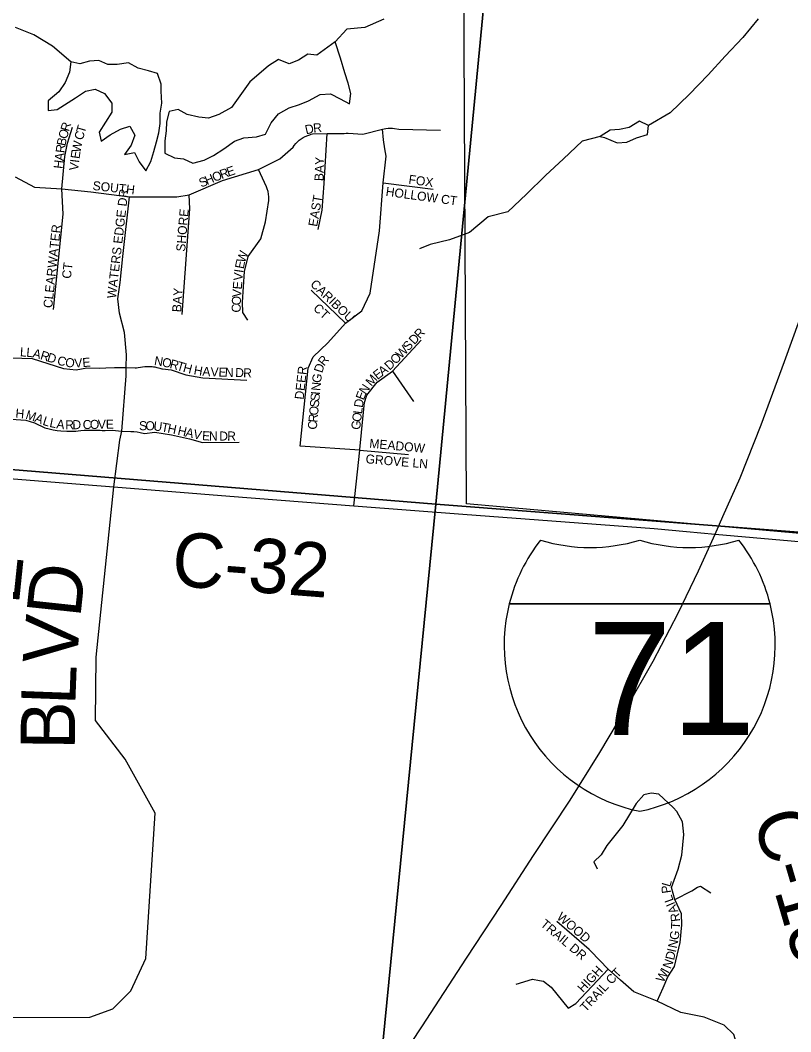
# Model space of a CAD drawing. Extents: x 1310247 to 1664935, y 284496 to 704931.
# Drawn here: x 1458833 to 1463095, y 483525 to 489120 of the extents above; entities that cross this region are included whole.
import ezdxf

# ---------------------------------------------------------------- set-up
doc = ezdxf.new("R2010")
doc.units = 0
for name, color, linetype in [('GM_P_State_Location', 7, 'Continuous'), ('GM_X_Airport_Location_Class_3', 7, 'Continuous'), ('GM_X_County', 7, 'Continuous'), ('GM_X_County_Road_Text', 7, 'Continuous'), ('GM_X_Major_Lake_Text', 7, 'Continuous'), ('GM_X_Minor_River', 7, 'Continuous'), ('GM_X_Minor_River_Text', 7, 'Continuous'), ('GM_X_State_Location', 7, 'Continuous'), ('GM_X_State_Shield', 7, 'Continuous'), ('GM_X_Township_Road', 7, 'Continuous'), ('GM_X_US_Shield', 7, 'Continuous')]:
    doc.layers.add(name, color=color, linetype=linetype)

msp = doc.modelspace()

# ---------------------------------------------------------------- linework, layer by layer
at = {"layer": 'GM_X_County'}
for points in [[(1456291.7, 492217.5), (1461654.2, 491877.6), (1461130.9, 486442.7), (1455772.4, 486880.5)], [(1461654.2, 491877.6), (1466976.4, 491426.5), (1466459.9, 486031.6), (1461130.9, 486442.7)], [(1455772.4, 486880.5), (1461130.9, 486442.7), (1460590.1, 480930.2), (1455235.5, 481463.8)], [(1461130.9, 486442.7), (1466459.9, 486031.6), (1465895.8, 479957.7), (1460590.1, 480930.2)]]:
    msp.add_lwpolyline(points, close=True, dxfattribs=at)
at = {"layer": 'GM_X_County_Road_Text'}
for points in [[(1458380.2, 486615.7), (1459185.9, 486552.4)], [(1458772.6, 483604.9), (1459218.6, 483605.9), (1459344.9, 483652.6), (1459444.3, 483752), (1459527.6, 483930.8), (1459579.4, 484733.9), (1459412.5, 485032), (1459249.5, 485246.7), (1459253.5, 485596.5), (1459351.2, 486539.3)], [(1459185.9, 486552.4), (1459351.2, 486539.3), (1459991.5, 486488.2)], [(1459991.5, 486488.2), (1460678.6, 486433.3), (1461280.6, 486387.8)], [(1461280.6, 486387.8), (1462338.9, 486307.8), (1462518.5, 486291.8), (1462677, 486277.8), (1463581.3, 486197.6)]]:
    msp.add_lwpolyline(points, dxfattribs=at)
at = {"layer": 'GM_X_Major_Lake_Text'}
msp.add_lwpolyline([(1464313.6, 489226.7), (1464117.3, 487711.1), (1464103.4, 487620.5), (1464082.5, 487564.7), (1463913.6, 487187.8), (1463697.8, 486643.1), (1463561.2, 486245), (1461302.1, 486445.4), (1461287.6, 489344.3)], dxfattribs=at)
at = {"layer": 'GM_X_Minor_River'}
for points in [[(1460575.8, 488999.5), (1460474.4, 488926.4), (1460424.3, 488932.4), (1460372.1, 488898.3), (1460319.9, 488878.3), (1460261.8, 488902.3), (1460205.6, 488868.2), (1460153.4, 488822.1), (1460103.3, 488780), (1460001, 488637.7), (1459930.8, 488597.6), (1459874.6, 488577.6), (1459820.4, 488583.6), (1459756.2, 488597.6), (1459706, 488625.7), (1459655.9, 488615.7), (1459641.8, 488557.5), (1459639.8, 488507.4), (1459631.8, 488453.3), (1459631.8, 488385.1), (1459686, 488359.1), (1459736.2, 488353.1), (1459788.3, 488329), (1459850.5, 488345), (1459902.7, 488371.1), (1459958.9, 488409.2), (1460017.6, 488450.2)], [(1460017.6, 488450.2), (1460069.2, 488469.3), (1460139.4, 488475.3), (1460189.6, 488489.4), (1460221.7, 488551.5), (1460261.8, 488601.6), (1460320, 488635.7), (1460378.1, 488653.8), (1460428.3, 488673.8), (1460492.5, 488709.9), (1460548.7, 488711.9), (1460602.8, 488685.8), (1460655, 488657.8), (1460661, 488713.9), (1460647, 488772), (1460628.9, 488828.1), (1460604.8, 488910.3), (1460575.8, 488999.5)], [(1459112.2, 488890.3), (1459106.1, 488832.2), (1459082.1, 488776), (1459046, 488723.9), (1458987.8, 488673.8), (1458987.8, 488619.7), (1459037.9, 488625.7), (1459138.3, 488689.8), (1459194.4, 488727.9), (1459246.6, 488738), (1459298.8, 488713.9), (1459338.9, 488661.8), (1459338.9, 488611.7), (1459304.8, 488555.5), (1459268.7, 488501.4), (1459280.7, 488451.3), (1459330.9, 488485.4), (1459387, 488517.5), (1459439.2, 488533.5), (1459467.3, 488483.4), (1459447.2, 488429.2), (1459409.1, 488377.1), (1459465.3, 488389.1), (1459491.4, 488337), (1459527.5, 488286.9), (1459555.6, 488339), (1459571.6, 488393.2), (1459585.7, 488447.3), (1459599.7, 488497.4), (1459607.7, 488549.5), (1459607.7, 488605.6), (1459615.8, 488661.8), (1459611.7, 488727.9)], [(1459611.7, 488727.9), (1459611.7, 488766), (1459591.7, 488826.1), (1459541.5, 488840.2), (1459485.3, 488854.2), (1459431.2, 488884.3), (1459369, 488874.3), (1459316.8, 488874.3), (1459266.6, 488896.3), (1459216.5, 488894.3), (1459162.3, 488878.3), (1459112.2, 488890.3)], [(1462242, 488469.7), (1462302.2, 488487.3), (1462308.2, 488537.5), (1462258.1, 488561.5), (1462201.9, 488527.4), (1462147.7, 488515.4), (1462095.5, 488511.4), (1462041.4, 488477.3)], [(1462041.4, 488477.3), (1462065.5, 488471.3), (1462135.7, 488441.2), (1462187.8, 488445.3), (1462242, 488469.7)]]:
    msp.add_lwpolyline(points, dxfattribs=at)
at = {"layer": 'GM_X_Minor_River_Text'}
for points in [[(1460843.6, 489124.8), (1460739.2, 489078.7), (1460638.9, 489070.7), (1460575.8, 488999.5)], [(1462914.1, 489126.8), (1462829.8, 489024.6), (1462731.5, 488920.3), (1462639.2, 488818.1), (1462532.9, 488709.8), (1462428.6, 488607.6), (1462308.2, 488537.5)], [(1459112.2, 488890.3), (1459011.8, 488976.5), (1458907.5, 489038.6), (1458807.2, 489078.7)], [(1462041.4, 488477.3), (1461941.1, 488451.3), (1461838.7, 488353), (1461738.4, 488260.8), (1461634.1, 488158.6), (1461529.8, 488060.4), (1461421.5, 488032.3), (1461317.2, 487946.1), (1461206.8, 487906), (1461100.5, 487880), (1461042.3, 487855.9)]]:
    msp.add_lwpolyline(points, dxfattribs=at)
at = {"layer": 'GM_X_State_Location'}
for points in [[(1459062.4, 488187), (1459079.8, 488365.5), (1459094.7, 488439.9), (1459121.9, 488529.2)], [(1458804.6, 488253.9), (1458911.3, 488196.6), (1459062.4, 488187), (1459223.6, 488170.9), (1459436.7, 488143.6), (1459578, 488143.6), (1459699.5, 488143.6), (1459766.4, 488153.5), (1459952.3, 488232.8), (1460150.7, 488294.9), (1460268.4, 488353.7), (1460341.7, 488417.7), (1460348.4, 488426.9), (1460357.9, 488438.2), (1460368, 488448.3), (1460376.6, 488455.7), (1460386.4, 488463.1), (1460397.9, 488470.5), (1460409.7, 488476.9), (1460423.6, 488482.9), (1460434.3, 488486.8), (1460442.7, 488489.3), (1460450.4, 488490.9), (1460529.9, 488492.6), (1460610, 488493.7), (1460623.8, 488493.7), (1460636.2, 488494.3), (1460642.1, 488495), (1460646.9, 488495.7), (1460728.2, 488490.1), (1460836.3, 488516.8), (1460855.2, 488520.8), (1460868.1, 488522.3), (1460881.7, 488522.7), (1460891.2, 488522.4), (1460904, 488521.2), (1460927.1, 488516.4), (1461157.1, 488512.4)], [(1460711.2, 486741.6), (1460381.2, 486763.1), (1460425.8, 487194.6), (1460453.1, 487259), (1460534.9, 487335.9), (1460631.5, 487443.7), (1460723.3, 487513.2), (1460767.9, 487609.9), (1460819.9, 487954.5), (1460839.8, 488219.8), (1460857.1, 488368.6), (1460849.7, 488408.3), (1460842.3, 488457.9), (1460836.3, 488516.8)], [(1460480.3, 487963.2), (1460502.6, 488068.6), (1460513.8, 488216.1), (1460529.9, 488492.6)], [(1460091.1, 487461.7), (1460063.9, 487503.3), (1460061.4, 487560.9), (1460073.8, 487729.5), (1460093.6, 487813.8), (1460163, 487910.5), (1460190.3, 488004.7), (1460207.7, 488122.8), (1460207.9, 488142.2), (1460206.3, 488158.7), (1460203.7, 488172.7), (1460199.6, 488187.7), (1460195.8, 488198.1), (1460150.7, 488294.9)], [(1460839.8, 488219.8), (1461117.4, 488185.1)], [(1459016.8, 487519), (1459069.9, 488048.1), (1459062.4, 488187)], [(1459351.2, 486539.3), (1459383.6, 486797.1), (1459394.6, 486846.2), (1459418.7, 487152.4), (1459419.4, 487198.9), (1459420.6, 487269.9), (1459409.2, 487391.8), (1459382.2, 487498.9), (1459372.3, 487578.3), (1459384.7, 487670), (1459399.5, 487813.8), (1459436.7, 488143.6)], [(1459729.2, 487491.5), (1459771.4, 488076.6), (1459766.4, 488153.5)], [(1460631.5, 487443.7), (1460442.9, 487626)], [(1460711.6, 486745.7), (1460730.7, 486934.2), (1460738.1, 487006.1), (1460750.5, 487045.8), (1460807.5, 487117.7), (1460891.8, 487179.7), (1461050.5, 487350.8)], [(1458665.8, 487255.9), (1458898.8, 487248.3), (1459072.3, 487193.9), (1459141.8, 487186.5), (1459201.2, 487196.4), (1459269.8, 487195), (1459306.8, 487197.1), (1459353.4, 487198.9), (1459419.4, 487198.9)], [(1459419.4, 487198.9), (1459467.8, 487196.7), (1459475, 487197.2), (1459485.1, 487199.5), (1459497.3, 487201.8), (1459508.7, 487203.5), (1459522.6, 487204.7), (1459532.7, 487205.2), (1459546.5, 487205.1), (1459556.2, 487204.6), (1459562.3, 487204), (1459569.8, 487203.2), (1459576.8, 487202.2), (1459588.9, 487200), (1459597.4, 487198.1), (1459605.4, 487196), (1459616.8, 487192.5), (1459618, 487192.2), (1459619.8, 487191.9), (1459667.9, 487186.2), (1459749.1, 487159.2), (1459843.3, 487141.9), (1460086.2, 487129.5)], [(1460891.8, 487179.7), (1461008.3, 487011.1)], [(1458781.7, 486912.9), (1458864.1, 486908.2), (1458911.2, 486893.4), (1458969.7, 486865.2), (1458993.2, 486859.2), (1459015.6, 486854.6), (1459037.7, 486851.1), (1459057.9, 486848.8), (1459090.7, 486846.8), (1459118.7, 486846.8), (1459139.5, 486847.8), (1459152.9, 486848.9), (1459168.5, 486850.7), (1459187.1, 486852.1), (1459202.9, 486852.9), (1459231.3, 486853.4), (1459260.7, 486852.7), (1459274.4, 486851.9), (1459285.4, 486851.1), (1459291.5, 486850.7), (1459302.8, 486850.9), (1459340.5, 486851.6), (1459394.6, 486846.2)], [(1459394.6, 486846.2), (1459443.7, 486846), (1459460.4, 486844.5), (1459479.1, 486842.4), (1459497, 486839.2), (1459519.8, 486834.1), (1459578, 486841.3), (1459669.8, 486826.4), (1459768.9, 486804.1), (1459840.8, 486784.2), (1460044.1, 486786.7)], [(1460678.6, 486433.3), (1460711.2, 486741.6), (1460711.6, 486745.7)], [(1460711.2, 486741.6), (1460981.1, 486718.5)], [(1462355.6, 483695.3), (1462390.3, 483768.2), (1462416.1, 483828.7), (1462452, 483887), (1462482.8, 484019.4), (1462493.5, 484116.8), (1462490.8, 484177.5), (1462454.2, 484257.1), (1462435, 484322.5), (1462472.2, 484423.8), (1462491.8, 484501.9), (1462503.8, 484616.3), (1462496.9, 484686.7), (1462464.6, 484742.7), (1462444.1, 484764.8), (1462365.3, 484838.4), (1462322.6, 484844), (1462282.6, 484834.7), (1462240.8, 484788.2), (1462165.5, 484665.5), (1462077.2, 484554.9), (1462045.6, 484503.8), (1462006.5, 484464.7), (1462025.1, 484425.7)], [(1462454.2, 484257.1), (1462548.1, 484304.5), (1462579.5, 484325.5), (1462595.2, 484330.8), (1462652.8, 484294.1)], [(1461980, 483979.9), (1461800.7, 484134.8)], [(1462807.5, 483325.8), (1462805.2, 483433), (1462780.5, 483510.4), (1462726.7, 483560.8), (1462615.7, 483606.8), (1462487.9, 483632.5), (1462355.6, 483695.3), (1462226.7, 483746.9), (1462153.8, 483810.8), (1462085.4, 483871.3), (1461990.1, 483971.1), (1461980, 483979.9)], [(1461705.8, 483808.8), (1461727.8, 483805.2), (1461770.4, 483771.6), (1461864.6, 483656.1), (1461906, 483681.9), (1462085.4, 483871.3)], [(1461576.4, 483788.4), (1461666.1, 483815.3), (1461705.8, 483808.8)]]:
    msp.add_lwpolyline(points, dxfattribs=at)
at = {"layer": 'GM_X_State_Shield'}
for points in [[(1462720.1, 486374.3), (1462815.5, 486588), (1462931.8, 486882.6), (1463061.2, 487233.1), (1463184.4, 487573.7), (1463297, 487907.3), (1463439.2, 488371.1), (1463544.5, 488716.1), (1463658.8, 489109), (1463680.4, 489182.5)], [(1460817.8, 483194.1), (1461053.7, 483552.4), (1461302, 483932.6), (1461492.4, 484223.6), (1461672.4, 484500.8), (1461875.1, 484805.6), (1462038.8, 485069.1), (1462188.3, 485320.8), (1462333.8, 485574.7), (1462471.6, 485840.7), (1462584.6, 486075.1), (1462677, 486277.8), (1462720.1, 486374.3)]]:
    msp.add_lwpolyline(points, dxfattribs=at)
at = {"layer": 'GM_X_US_Shield'}
for p, q in [((1461538.1, 485892.8), (1462980.9, 485892.8)), ((1462980.9, 485892.8), (1461538.1, 485892.8)), ((1462980.9, 485892.8), (1461538.1, 485892.8))]:
    msp.add_line(p, q, dxfattribs=at)
for centre, start, end in [((1462447, 485663), 141.669, 165.8066), ((1461985.5, 487141), 253.0091, 286.9909), ((1462533.4, 487141), 253.0091, 286.9909), ((1462072, 485663), 14.1934, 38.331), ((1462447, 485663), 165.8066, 258.463), ((1462072, 485663), 281.537, 14.1934)]:
    msp.add_arc(centre, 937.5, start, end, dxfattribs=at)

# ---------------------------------------------------------------- texts
at = {"layer": 'GM_P_State_Location'}
for s, rotation, p in [('R', 73.731, (1459102, 488501.8)), ('T', 73.6644, (1459189, 488491.3)), ('D', 12.9176, (1460414.1, 488488.4)), ('R', 5.6913, (1460455.3, 488497.9)), ('O', 74.0126, (1459089.9, 488459.6)), ('C', 75.0686, (1459178.9, 488453.3)), ('R', 83.0202, (1459077.7, 488383.5)), ('B', 78.5567, (1459082.3, 488421.8)), ('W', 79.0033, (1459165.2, 488385.2)), ('A', 82.9888, (1459072.3, 488339.8)), ('E', 81.8042, (1459160.3, 488351)), ('BAY', 88.0261, (1460510.1, 488229.3)), ('H', 83.0105, (1459066.9, 488296.1)), ('V', 83.0756, (1459152.3, 488285.8)), ('I', 82.8099, (1459157.6, 488329.4)), ('E', 19.1263, (1459983.8, 488254.4)), ('S', 22.8721, (1459833.8, 488193.7)), ('H', 22.8891, (1459866.2, 488207.4)), ('O', 22.4063, (1459906.7, 488224.4)), ('R', 19.925, (1459946.8, 488241)), ('FOX', 351.8666, (1460978.4, 488216.3)), ('SOUTH', 353.7949, (1459231.3, 488181.2)), ('HOLLOW CT', 352.2681, (1460852.3, 488148.7)), ('WATERS EDGE DR', 83.4007, (1459361.7, 487578.8)), ('EAST', 80.2705, (1460475, 487975.6)), ('SHORE', 85.028, (1459744.5, 487838.2)), ('CLEARWATER', 83.9918, (1459009.7, 487526)), ('W', 71.044, (1460075, 487774.5)), ('CT', 83.6638, (1459112.8, 487688.1)), ('E', 78.7812, (1460068.6, 487741.7)), ('V', 84.8788, (1460061.8, 487677.5)), ('I', 81.7957, (1460065.6, 487720.6)), ('BAY', 86.0494, (1459722.5, 487503.6)), ('V', 85.5376, (1460054.5, 487585.5)), ('E', 85.4315, (1460057.9, 487629.4)), ('CARIBOU', 316.2723, (1460433.6, 487655)), ('O', 87.4203, (1460052.5, 487542)), ('C', 89.8543, (1460052.5, 487503)), ('CT', 317.2983, (1460449.9, 487521.5)), ('R', 46.7347, (1461043.1, 487354.5)), ('D', 46.7469, (1461012.9, 487322.4)), ('L', 356.5549, (1458830.2, 487261.1)), ('L', 354.5558, (1458864.8, 487259.1)), ('A', 345.7358, (1458897.9, 487256.1)), ('W', 46.7411, (1460940.6, 487245.5)), ('S', 46.7327, (1460979.8, 487287.2)), ('R', 343.324, (1458940, 487245.4)), ('D', 343.307, (1458977.9, 487234)), ('C', 343.31, (1459032.7, 487217.6)), ('O', 352.6434, (1459079.3, 487204.3)), ('V', 3.3422, (1459133.2, 487198.4)), ('E', 4.8943, (1459178.6, 487201)), ('N', 350.3364, (1459571.2, 487213.4)), ('O', 348.27, (1459614.1, 487206.1)), ('R', 344.7151, (1459656.4, 487197.3)), ('R', 51.78, (1460514.2, 487203.8)), ('O', 46.6889, (1460910.3, 487213.5)), ('T', 343.2327, (1459694.3, 487187)), ('H', 345.3171, (1459729.9, 487176.3)), ('H', 350.0347, (1459789.8, 487161.7)), ('A', 356.1532, (1459839, 487153.4)), ('V', 358.3151, (1459884.9, 487150.4)), ('E', 358.3479, (1459928.9, 487149.1)), ('N', 358.3385, (1459964.1, 487148.1)), ('D', 358.3377, (1460021.3, 487146.4)), ('R', 358.3428, (1460065.3, 487145.1)), ('DEER', 83.6571, (1460400.1, 487020)), ('D', 72.5534, (1460503.2, 487166)), ('E', 38.1265, (1460808.9, 487129.2)), ('A', 37.1103, (1460836.4, 487150.8)), ('D', 43.168, (1460875.9, 487181)), ('G', 83.5826, (1460496.4, 487111.8)), ('M', 48.2984, (1460775.4, 487091.4)), ('N', 84.6374, (1460492.3, 487068.3)), ('N', 56.3887, (1460744.3, 487045.6)), ('S', 84.7574, (1460483.9, 486976.3)), ('S', 84.7574, (1460487.1, 487011.3)), ('I', 84.7027, (1460490.3, 487046.4)), ('D', 80.6706, (1460727.1, 486974.4)), ('E', 69.8021, (1460733.5, 487015.4)), ('H', 355.2291, (1458804.8, 486921.6)), ('M', 342.1755, (1458858.8, 486917)), ('O', 84.745, (1460479.8, 486932.4)), ('L', 83.18, (1460723, 486940)), ('A', 337.671, (1458908.1, 486901.2)), ('L', 342.7222, (1458953.3, 486882.9)), ('L', 348.0048, (1458991.8, 486871.2)), ('A', 352.7801, (1459030.7, 486863.1)), ('R', 0.8133, (1459082, 486857.1)), ('D', 0.8088, (1459121.6, 486857.7)), ('C', 0.7896, (1459178.8, 486858.5)), ('O', 0.8036, (1459218.4, 486859.1)), ('V', 0.8036, (1459262.4, 486859.7)), ('E', 0.8115, (1459306.4, 486860.3)), ('R', 84.722, (1460476.2, 486893)), ('O', 83.1755, (1460717.7, 486896.3)), ('S', 359.8087, (1459489.8, 486852.4)), ('O', 359.2568, (1459524.9, 486852.3)), ('U', 352.6364, (1459567.3, 486851.8)), ('T', 349.3115, (1459610.2, 486846.3)), ('H', 348.4029, (1459644.6, 486839.8)), ('H', 347.1037, (1459700.3, 486828.1)), ('A', 347.1584, (1459743.2, 486818.3)), ('V', 347.684, (1459786.6, 486808.4)), ('C', 84.7462, (1460472.5, 486853.6)), ('G', 83.165, (1460712.5, 486852.6)), ('E', 355.9366, (1459837.4, 486797.9)), ('N', 359.9028, (1459876.3, 486795.3)), ('D', 359.9929, (1459933.6, 486795.2)), ('R', 359.9941, (1459977.5, 486795.2)), ('MEADOW', 354.6436, (1460762.3, 486755.6)), ('GROVE LN', 355.1005, (1460741.7, 486669.9)), ('L', 74.2609, (1462428.1, 484323.5)), ('P', 98.3079, (1462433.5, 484294.2)), ('L', 109.5234, (1462448, 484250.7)), ('I', 113.1412, (1462456.4, 484231.3)), ('A', 113.8411, (1462474.1, 484191.2)), ('WOOD', 319.6836, (1461797.1, 484153)), ('R', 97.5811, (1462483.5, 484137)), ('TRAIL DR', 320.0814, (1461706.7, 484113.5)), ('T', 86.4818, (1462481.7, 484091.4)), ('G', 81.987, (1462473.7, 484030.4)), ('N', 78.2227, (1462464.1, 483983.8)), ('D', 77.1231, (1462449, 483918.3)), ('I', 76.9497, (1462458.8, 483961.2)), ('HIGH', 47.2937, (1461946.9, 483738.6)), ('N', 68.4597, (1462430.4, 483869.5)), ('TRAIL CT', 46.9294, (1461961.4, 483631.5)), ('W', 61.6002, (1462390, 483793.9)), ('I', 61.6168, (1462417.2, 483844.3))]:
    msp.add_text(s, height=50, rotation=rotation, dxfattribs=at).set_placement(p)
at = {"layer": 'GM_X_Airport_Location_Class_3'}
for s in ['-', '.', ',']:
    msp.add_text(s, height=1, dxfattribs=at).set_placement((1462259.3, 485493.9))
msp.add_text('71', height=1, rotation=0, dxfattribs=at).set_placement((1462055, 485286.9))
at = {"layer": 'GM_X_Township_Road'}
for s, rotation, p in [('C-32', 355.5233, (1459664.8, 485993.3)), ('E', 84.0924, (1458824.6, 485883.1)), ('D', 83.8903, (1459164.7, 485810.3)), ('V', 85.6938, (1459145.1, 485549.6)), ('L', 87.8567, (1459136.9, 485328.3)), ('B', 89.3872, (1459134.3, 485084.1)), ('C-15', 286.3705, (1462883.7, 484711.7))]:
    msp.add_text(s, height=300, rotation=rotation, dxfattribs=at).set_placement(p)
at = {"layer": 'GM_X_US_Shield'}
msp.add_text('71', height=625, dxfattribs=at).set_placement((1461970.7, 485166.3))

doc.saveas('drawing.dxf')
